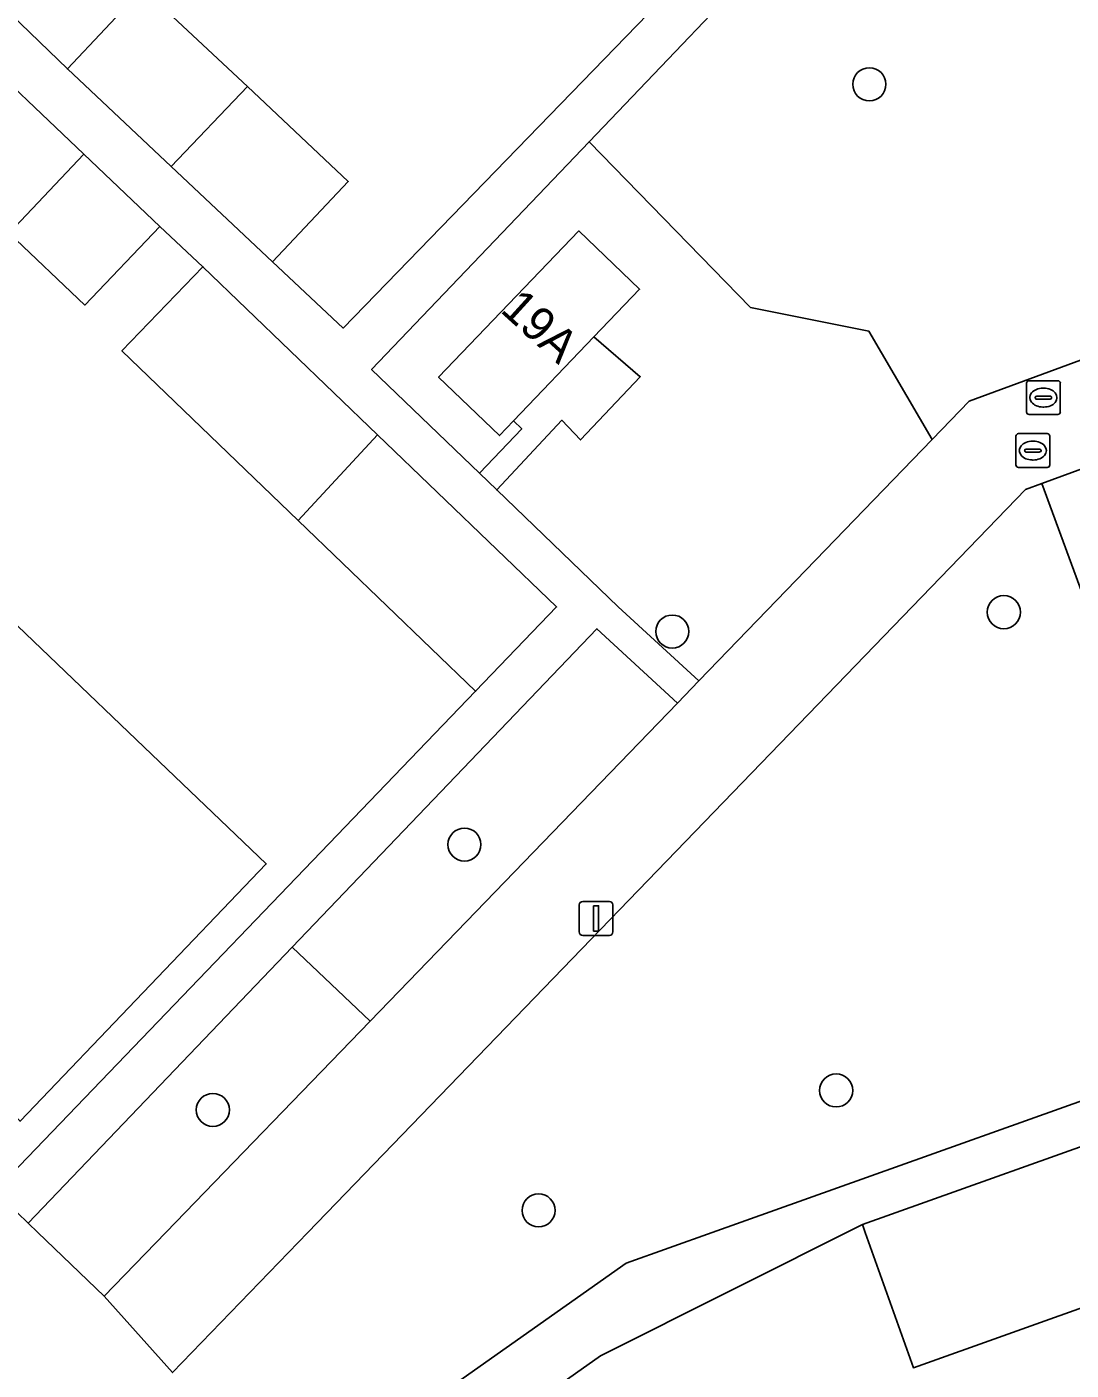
# Model space of a CAD drawing. Extents: x 158472 to 159562, y 388525 to 389606.
# Drawn here: x 159054.85 to 159085.74, y 388745.92 to 388785.68 of the extents above; entities that cross this region are included whole.
import ezdxf

# ---------------------------------------------------------------- set-up
doc = ezdxf.new("R2010")
doc.units = 0
for name, color, linetype in [('IMGEO_Boom', 7, 'Continuous'), ('IMGEO_Brandkraan', 7, 'Continuous'), ('IMGEO_Erf', 7, 'Continuous'), ('IMGEO_Groenvoorziening', 7, 'Continuous'), ('IMGEO_Lichtmast', 7, 'Continuous'), ('IMGEO_Pand', 7, 'Continuous'), ('IMGEO_Pand_nummerreeks', 7, 'Continuous'), ('IMGEO_Rioolput', 7, 'Continuous'), ('IMGEO_Voetpad_open', 7, 'Continuous')]:
    doc.layers.add(name, color=color, linetype=linetype)

msp = doc.modelspace()

# ---------------------------------------------------------------- linework, layer by layer
at = {"layer": 'IMGEO_Boom'}
for centre in [(159079.77, 388783.98), (159083.748, 388768.358), (159073.94, 388767.784), (159067.791, 388761.479), (159078.788, 388754.202), (159060.348, 388753.625), (159069.985, 388750.653)]:
    msp.add_circle(centre, 0.489, dxfattribs=at)
at = {"layer": 'IMGEO_Brandkraan'}
for p, q in [((159084.106, 388772.715), (159084.106, 388773.567)), ((159084.181, 388773.641), (159085.033, 388773.641)), ((159085.107, 388773.567), (159085.107, 388772.715)), ((159084.365, 388773.135), (159084.365, 388773.147)), ((159084.408, 388773.184), (159084.806, 388773.184)), ((159084.594, 388773.421), (159084.619, 388773.421)), ((159084.849, 388773.147), (159084.849, 388773.135)), ((159084.803, 388773.098), (159084.405, 388773.098)), ((159084.617, 388772.861), (159084.592, 388772.861)), ((159085.033, 388772.641), (159084.181, 388772.641))]:
    msp.add_line(p, q, dxfattribs=at)
for points in [[(159084.106, 388772.715), (159084.106, 388773.567)], [(159084.181, 388773.641), (159085.033, 388773.641)], [(159085.107, 388773.567), (159085.107, 388772.715)], [(159085.033, 388772.641), (159084.181, 388772.641)]]:
    msp.add_lwpolyline(points, dxfattribs=at)
for centre, radius, start, end in [((159084.183, 388773.565), 0.0765, 91.552, 178.448), ((159084.183, 388773.565), 0.0765, 91.552, 178.448), ((159085.031, 388773.565), 0.0765, 1.552, 88.448), ((159085.031, 388773.565), 0.0765, 1.552, 88.448), ((159084.405, 388773.144), 0.0403, 85.8775, 175.7526), ((159084.402, 388773.134), 0.0366, 178.938, 274.7102), ((159084.806, 388773.141), 0.043, 264.8664, 352.4533), ((159084.81, 388773.146), 0.0386, 1.7309, 96.639), ((159084.183, 388772.717), 0.0765, 181.552, 268.448), ((159084.183, 388772.717), 0.0765, 181.552, 268.448), ((159085.031, 388772.717), 0.0765, 271.552, 358.448), ((159085.031, 388772.717), 0.0765, 271.552, 358.448)]:
    msp.add_arc(centre, radius, start, end, dxfattribs=at)
for centre, major_axis, ratio, start_param, end_param in [((159084.593, 388773.141), (-0.387, 0.002), 0.722429, 4.712389, 7.853982), ((159084.618, 388773.141), (-0.39, 0.002), 0.717154, 1.570796, 4.712389)]:
    msp.add_ellipse(centre, major_axis=major_axis, ratio=ratio, start_param=start_param, end_param=end_param, dxfattribs=at)
at = {"layer": 'IMGEO_Erf'}
for points in [[(159054.381, 388786.047), (159056.044, 388784.437), (159058.281, 388786.816), (159061.369, 388783.912), (159064.352, 388781.108), (159062.115, 388778.729), (159064.202, 388776.767), (159082.869, 388796.024)], [(159053.902, 388751.219), (159068.119, 388766.018), (159062.874, 388771.067), (159057.656, 388776.089), (159060.056, 388778.583), (159058.777, 388779.775), (159056.56, 388777.446), (159054.321, 388779.578)], [(159053.162, 388769.292), (159058.316, 388764.362), (159061.929, 388760.905), (159054.647, 388753.293)], [(159129.382, 388731.188), (159127.977, 388734.928), (159098.633, 388724.549), (159096.76, 388723.842), (159095.375, 388727.512), (159093.991, 388731.181), (159095.864, 388731.888), (159095.158, 388733.757), (159091.108, 388732.349), (159089.726, 388736.325), (159093.776, 388737.732), (159093.126, 388739.578), (159089.184, 388738.159), (159087.73, 388742.198), (159086.276, 388746.237), (159090.218, 388747.656), (159089.723, 388749.076), (159081.076, 388745.993), (159079.648, 388750), (159079.563, 388750.238), (159071.813, 388746.344), (159061.361, 388738.963), (159069.922, 388726.839), (159089.451, 388699.181)]]:
    msp.add_lwpolyline(points, dxfattribs=at)
at = {"layer": 'IMGEO_Groenvoorziening'}
for points in [[(159083.94, 388794.986), (159083.769, 388795.152), (159071.478, 388782.279), (159076.25, 388777.378), (159079.757, 388776.67), (159081.63, 388773.473), (159082.724, 388774.606), (159093.758, 388778.669), (159094.845, 388787.419)], [(159058.788, 388743.758), (159060.319, 388740.439), (159072.573, 388749.093), (159075.118, 388750), (159090.946, 388755.641), (159084.874, 388772.163), (159084.387, 388771.984), (159063.157, 388750), (159059.15, 388745.851)]]:
    msp.add_lwpolyline(points, dxfattribs=at)
for points in [[(159071.478, 388782.279), (159065.044, 388775.541), (159068.232, 388772.472), (159069.486, 388773.779), (159069.244, 388774.02), (159068.828, 388773.586), (159067.024, 388775.313), (159071.171, 388779.643), (159072.975, 388777.916), (159071.624, 388776.505), (159072.993, 388775.323), (159071.223, 388773.457), (159070.676, 388774.036), (159068.747, 388771.976), (159072.337, 388768.52), (159074.723, 388766.321), (159081.63, 388773.473), (159079.757, 388776.67), (159076.25, 388777.378)], [(159071.624, 388776.505), (159069.244, 388774.02), (159069.486, 388773.779), (159068.232, 388772.472), (159068.747, 388771.976), (159070.676, 388774.036), (159071.223, 388773.457), (159072.993, 388775.323)], [(159074.091, 388765.667), (159071.712, 388767.867), (159062.693, 388758.438), (159065.003, 388756.256)], [(159065.003, 388756.256), (159062.693, 388758.438), (159054.885, 388750.275), (159055.171, 388750), (159057.136, 388748.11), (159058.962, 388750)]]:
    msp.add_lwpolyline(points, close=True, dxfattribs=at)
at = {"layer": 'IMGEO_Lichtmast'}
for p, q in [((159071.19, 388758.892), (159071.19, 388759.692)), ((159071.19, 388759.692), (159071.19, 388758.892)), ((159071.29, 388759.792), (159072.08, 388759.792)), ((159072.08, 388759.792), (159071.29, 388759.792)), ((159072.18, 388759.692), (159072.18, 388758.892)), ((159072.18, 388758.892), (159072.18, 388759.692)), ((159072.08, 388758.792), (159071.29, 388758.792)), ((159071.29, 388758.792), (159072.08, 388758.792))]:
    msp.add_line(p, q, dxfattribs=at)
msp.add_lwpolyline([(159071.61, 388759.667), (159071.76, 388759.667), (159071.76, 388758.917), (159071.61, 388758.917), (159071.61, 388759.667)], dxfattribs=at)
for centre, start, end in [((159071.29, 388759.692), 90, 180), ((159071.29, 388759.692), 90, 180), ((159072.08, 388759.692), 0, 90), ((159072.08, 388759.692), 360, 90), ((159071.29, 388758.892), 180, 270), ((159071.29, 388758.892), 180, 270), ((159072.08, 388758.892), 270, 0), ((159072.08, 388758.892), 270, 0)]:
    msp.add_arc(centre, 0.1, start, end, dxfattribs=at)
at = {"layer": 'IMGEO_Pand'}
for points in [[(159059.115, 388781.55), (159061.369, 388783.912), (159058.281, 388786.816), (159056.044, 388784.437)], [(159056.535, 388781.909), (159052.985, 388785.29), (159050.767, 388782.962), (159054.321, 388779.578)], [(159059.115, 388781.55), (159062.115, 388778.729), (159064.352, 388781.108), (159061.369, 388783.912)], [(159056.535, 388781.909), (159054.321, 388779.578), (159056.56, 388777.446), (159058.777, 388779.775)], [(159072.975, 388777.916), (159071.171, 388779.643), (159067.024, 388775.313), (159068.828, 388773.586), (159069.244, 388774.02), (159071.624, 388776.505)], [(159065.221, 388773.611), (159060.056, 388778.583), (159057.656, 388776.089), (159062.874, 388771.067)], [(159065.221, 388773.611), (159062.874, 388771.067), (159068.119, 388766.018), (159070.519, 388768.511)], [(159045.868, 388761.667), (159049.602, 388758.095), (159049.179, 388757.653), (159049.414, 388757.429), (159049.529, 388757.549), (159050.227, 388756.881), (159050.121, 388756.77), (159050.425, 388756.479), (159050.851, 388756.925), (159054.647, 388753.293), (159061.929, 388760.905), (159058.316, 388764.362), (159053.162, 388769.292)], [(159089.446, 388750), (159088.256, 388753.337), (159079.563, 388750.238), (159079.648, 388750), (159081.076, 388745.993), (159089.723, 388749.076), (159089.769, 388749.092)]]:
    msp.add_lwpolyline(points, close=True, dxfattribs=at)
at = {"layer": 'IMGEO_Rioolput'}
for p, q in [((159084.419, 388774.282), (159084.419, 388775.134)), ((159084.494, 388775.208), (159085.346, 388775.208)), ((159085.42, 388775.134), (159085.42, 388774.282)), ((159084.678, 388774.702), (159084.678, 388774.714)), ((159084.721, 388774.751), (159085.119, 388774.751)), ((159084.907, 388774.988), (159084.932, 388774.988)), ((159085.162, 388774.714), (159085.162, 388774.702)), ((159085.116, 388774.665), (159084.718, 388774.665)), ((159084.93, 388774.428), (159084.905, 388774.428)), ((159085.346, 388774.208), (159084.494, 388774.208))]:
    msp.add_line(p, q, dxfattribs=at)
for points in [[(159084.419, 388774.282), (159084.419, 388775.134)], [(159084.494, 388775.208), (159085.346, 388775.208)], [(159085.42, 388775.134), (159085.42, 388774.282)], [(159085.346, 388774.208), (159084.494, 388774.208)]]:
    msp.add_lwpolyline(points, dxfattribs=at)
for centre, radius, start, end in [((159084.496, 388775.132), 0.0765, 91.552, 178.448), ((159084.496, 388775.132), 0.0765, 91.552, 178.448), ((159085.344, 388775.132), 0.0765, 1.552, 88.448), ((159085.344, 388775.132), 0.0765, 1.552, 88.448), ((159084.718, 388774.711), 0.0403, 85.8775, 175.7526), ((159084.715, 388774.701), 0.0366, 178.938, 274.7102), ((159085.119, 388774.708), 0.043, 264.8664, 352.4533), ((159085.123, 388774.713), 0.0386, 1.7309, 96.639), ((159084.496, 388774.284), 0.0765, 181.552, 268.448), ((159084.496, 388774.284), 0.0765, 181.552, 268.448), ((159085.344, 388774.284), 0.0765, 271.552, 358.448), ((159085.344, 388774.284), 0.0765, 271.552, 358.448)]:
    msp.add_arc(centre, radius, start, end, dxfattribs=at)
for centre, major_axis, ratio, start_param, end_param in [((159084.906, 388774.708), (-0.387, 0.002), 0.722429, 4.712389, 7.853982), ((159084.931, 388774.708), (-0.39, 0.002), 0.717154, 1.570796, 4.712389)]:
    msp.add_ellipse(centre, major_axis=major_axis, ratio=ratio, start_param=start_param, end_param=end_param, dxfattribs=at)
at = {"layer": 'IMGEO_Voetpad_open'}
for points in [[(159082.869, 388796.024), (159064.202, 388776.767), (159062.115, 388778.729), (159059.115, 388781.55), (159056.044, 388784.437), (159054.381, 388786.047)], [(159052.985, 388785.29), (159056.535, 388781.909), (159058.777, 388779.775), (159060.056, 388778.583), (159065.221, 388773.611), (159070.519, 388768.511), (159068.119, 388766.018), (159053.902, 388751.219), (159054.885, 388750.275), (159062.693, 388758.438), (159071.712, 388767.867), (159074.091, 388765.667), (159074.723, 388766.321), (159072.337, 388768.52), (159068.747, 388771.976), (159068.232, 388772.472), (159065.044, 388775.541), (159071.478, 388782.279), (159083.769, 388795.152)], [(159059.15, 388745.851), (159057.136, 388748.11), (159055.171, 388750), (159054.885, 388750.275), (159053.902, 388751.219), (159017.507, 388786.184), (159015.178, 388788.587), (159015.308, 388783.258)], [(159103.294, 388782.181), (159095.212, 388779.205), (159093.758, 388778.669), (159082.724, 388774.606), (159081.63, 388773.473), (159074.723, 388766.321), (159074.091, 388765.667), (159065.003, 388756.256), (159058.962, 388750), (159057.136, 388748.11), (159059.15, 388745.851), (159063.157, 388750), (159084.387, 388771.984), (159084.874, 388772.163), (159086.058, 388772.598), (159110.164, 388781.46), (159110.821, 388781.983), (159115.429, 388783.427), (159120.978, 388785.165), (159122.066, 388785.517)], [(159086.058, 388772.598), (159084.874, 388772.163), (159090.946, 388755.641), (159075.118, 388750), (159072.573, 388749.093), (159060.319, 388740.439)], [(159061.361, 388738.963), (159071.813, 388746.344), (159079.563, 388750.238), (159088.256, 388753.337), (159089.446, 388750), (159089.769, 388749.092), (159089.723, 388749.076), (159090.218, 388747.656), (159091.672, 388743.617)]]:
    msp.add_lwpolyline(points, dxfattribs=at)

# ---------------------------------------------------------------- texts
at = {"layer": 'IMGEO_Pand_nummerreeks'}
msp.add_text('19A', height=1, rotation=317.7451, dxfattribs=at).set_placement((159068.821, 388777.265))

doc.saveas('drawing.dxf')
